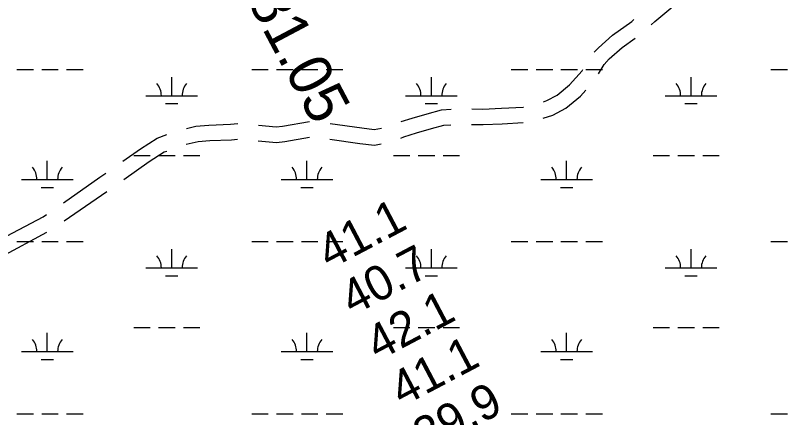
# Model space of a CAD drawing. Extents: x 3177185 to 3215018, y 812988 to 838321.
# Drawn here: x 3209732 to 3211225, y 830853 to 831630 of the extents above; entities that cross this region are included whole.
import ezdxf

# ---------------------------------------------------------------- set-up
doc = ezdxf.new("R2010")
doc.units = 0
for name, color, linetype in [('V-RIVR-RANG', 7, 'Continuous'), ('V-RIVR-RANG-IDEN', 7, 'Continuous'), ('V-ROAD-CNTR', 7, 'Continuous'), ('V-WETL-SWMP', 7, 'Continuous')]:
    doc.layers.add(name, color=color, linetype=linetype)

msp = doc.modelspace()

# ---------------------------------------------------------------- linework, layer by layer
at = {"layer": 'V-ROAD-CNTR'}
for p, q in [((3209826.6, 831232.6), (3209908.7, 831289.7)), ((3209705, 831163.6), (3209793.2, 831210.7))]:
    msp.add_line(p, q, dxfattribs=at)
for points in [[(3210961.1, 831611.3), (3210968.4, 831617.8), (3211037.4, 831675.9)], [(3210851, 831558.5), (3210859, 831567.4), (3210886.2, 831591.4), (3210923.9, 831618.3), (3210927.9, 831621.9)], [(3210859.4, 831516.9), (3210870.4, 831535.2), (3210880.1, 831546), (3210904.9, 831567.9), (3210930.2, 831585.9)], [(3210752.8, 831462.9), (3210759.4, 831465.1), (3210779.4, 831475.8), (3210803.4, 831495.5), (3210827.8, 831522.6), (3210829.3, 831525)], [(3210752.6, 831431.3), (3210771.2, 831437.3), (3210796.1, 831450.8), (3210824.2, 831473.8), (3210834.8, 831485.5)], [(3210614.2, 831449.2), (3210635.8, 831448.7), (3210671.7, 831450.3), (3210713.8, 831452.7), (3210714.1, 831452.8)], [(3210477.6, 831424.6), (3210499.1, 831431.3), (3210528.2, 831439.8), (3210555.6, 831447.6), (3210574.3, 831448.5)], [(3210201.9, 831417.4), (3210236.5, 831414.6), (3210248.7, 831416), (3210301, 831424.8)], [(3210613.8, 831419.2), (3210636.1, 831418.7), (3210673.3, 831420.4), (3210713.6, 831422.7)], [(3210062.9, 831411.6), (3210081, 831415.7), (3210106, 831417.8), (3210147.8, 831419.5), (3210162.3, 831420.8)], [(3210340.7, 831420.7), (3210401.7, 831412.3), (3210425.4, 831409.4), (3210439.7, 831412.1)], [(3210477.5, 831392.9), (3210483.3, 831395), (3210507.8, 831402.6), (3210536.5, 831411), (3210560.5, 831417.8), (3210573.8, 831418.5)], [(3209939.8, 831348), (3209974.1, 831372.1), (3210006.2, 831392.8), (3210024.7, 831399.9)], [(3210201.4, 831387.4), (3210237, 831384.4), (3210252.9, 831386.3), (3210300.5, 831394.3)], [(3210062.5, 831380.8), (3210085.5, 831385.9), (3210107.9, 831387.9), (3210149.7, 831389.6), (3210161.8, 831390.6)], [(3210340.2, 831390.5), (3210397.9, 831382.6), (3210426.4, 831379.1), (3210439.2, 831381.5)], [(3209941.5, 831312.6), (3209990.9, 831347.2), (3210019.8, 831365.9), (3210024.7, 831367.8)], [(3209824.9, 831267.9), (3209895.7, 831317.1), (3209907, 831325)], [(3209704.3, 831197.2), (3209785.7, 831240.7), (3209792.1, 831245.1)]]:
    msp.add_lwpolyline(points, dxfattribs=at)
at = {"layer": 'V-WETL-SWMP'}
for p, q in [((3209735, 831525.5), (3209767, 831525.5)), ((3209783, 831525.5), (3209815, 831525.5)), ((3209831, 831525.5), (3209863, 831525.5)), ((3210188.9, 831525.5), (3210220.9, 831525.5)), ((3210236.9, 831525.5), (3210268.9, 831525.5)), ((3210284.9, 831525.5), (3210316.9, 831525.5)), ((3210332.9, 831525.5), (3210364.9, 831525.5)), ((3210690.8, 831525.5), (3210722.8, 831525.5)), ((3210738.8, 831525.5), (3210770.8, 831525.5)), ((3210786.8, 831525.5), (3210818.8, 831525.5)), ((3210834.8, 831525.5), (3210866.8, 831525.5)), ((3211192.7, 831525.5), (3211224.7, 831525.5)), ((3210034.3, 831474.7), (3210034.3, 831510.7)), ((3210536.2, 831474.7), (3210536.2, 831510.7)), ((3211038.1, 831474.7), (3211038.1, 831510.7)), ((3209984.3, 831474.7), (3210084.3, 831474.7)), ((3210486.2, 831474.7), (3210586.2, 831474.7)), ((3210988.1, 831474.7), (3211088.1, 831474.7)), ((3210022.3, 831459.3), (3210046.3, 831459.3)), ((3210524.2, 831459.3), (3210548.2, 831459.3)), ((3211026.1, 831459.3), (3211050.1, 831459.3)), ((3209793.8, 831312.9), (3209793.8, 831348.9)), ((3209960.9, 831359.3), (3209992.9, 831359.3)), ((3210008.9, 831359.3), (3210040.9, 831359.3)), ((3210056.9, 831359.3), (3210088.9, 831359.3)), ((3210295.7, 831312.9), (3210295.7, 831348.9)), ((3210462.8, 831359.3), (3210494.8, 831359.3)), ((3210510.8, 831359.3), (3210542.8, 831359.3)), ((3210558.8, 831359.3), (3210590.8, 831359.3)), ((3210797.7, 831312.9), (3210797.7, 831348.9)), ((3210964.7, 831359.3), (3210996.7, 831359.3)), ((3211012.7, 831359.3), (3211044.7, 831359.3)), ((3211060.7, 831359.3), (3211092.7, 831359.3)), ((3209743.8, 831312.9), (3209843.8, 831312.9)), ((3210245.7, 831312.9), (3210345.7, 831312.9)), ((3210747.7, 831312.9), (3210847.7, 831312.9)), ((3209781.8, 831297.4), (3209805.8, 831297.4)), ((3210283.7, 831297.4), (3210307.7, 831297.4)), ((3210785.7, 831297.4), (3210809.7, 831297.4)), ((3209735, 831192.8), (3209767, 831192.8)), ((3209783, 831192.8), (3209815, 831192.8)), ((3209831, 831192.8), (3209863, 831192.8)), ((3210188.9, 831192.8), (3210220.9, 831192.8)), ((3210236.9, 831192.8), (3210268.9, 831192.8)), ((3210284.9, 831192.8), (3210316.9, 831192.8)), ((3210332.9, 831192.8), (3210364.9, 831192.8)), ((3210690.8, 831192.8), (3210722.8, 831192.8)), ((3210738.8, 831192.8), (3210770.8, 831192.8)), ((3210786.8, 831192.8), (3210818.8, 831192.8)), ((3210834.8, 831192.8), (3210866.8, 831192.8)), ((3211192.7, 831192.8), (3211224.7, 831192.8)), ((3210034.3, 831142.1), (3210034.3, 831178.1)), ((3210536.2, 831142.1), (3210536.2, 831178.1)), ((3211038.1, 831142.1), (3211038.1, 831178.1)), ((3209984.3, 831142.1), (3210084.3, 831142.1)), ((3210486.2, 831142.1), (3210586.2, 831142.1)), ((3210988.1, 831142.1), (3211088.1, 831142.1)), ((3210022.3, 831126.6), (3210046.3, 831126.6)), ((3210524.2, 831126.6), (3210548.2, 831126.6)), ((3211026.1, 831126.6), (3211050.1, 831126.6)), ((3209960.9, 831026.6), (3209992.9, 831026.6)), ((3210008.9, 831026.6), (3210040.9, 831026.6)), ((3210056.9, 831026.6), (3210088.9, 831026.6)), ((3210462.8, 831026.6), (3210494.8, 831026.6)), ((3210510.8, 831026.6), (3210542.8, 831026.6)), ((3210558.8, 831026.6), (3210590.8, 831026.6)), ((3210964.7, 831026.6), (3210996.7, 831026.6)), ((3211012.7, 831026.6), (3211044.7, 831026.6)), ((3211060.7, 831026.6), (3211092.7, 831026.6)), ((3209793.8, 830980.2), (3209793.8, 831016.2)), ((3210295.7, 830980.2), (3210295.7, 831016.2)), ((3210797.7, 830980.2), (3210797.7, 831016.2)), ((3209743.8, 830980.2), (3209843.8, 830980.2)), ((3210245.7, 830980.2), (3210345.7, 830980.2)), ((3210747.7, 830980.2), (3210847.7, 830980.2)), ((3209781.8, 830964.8), (3209805.8, 830964.8)), ((3210283.7, 830964.8), (3210307.7, 830964.8)), ((3210785.7, 830964.8), (3210809.7, 830964.8)), ((3209735, 830860.1), (3209767, 830860.1)), ((3209783, 830860.1), (3209815, 830860.1)), ((3209831, 830860.1), (3209863, 830860.1)), ((3210188.9, 830860.1), (3210220.9, 830860.1)), ((3210236.9, 830860.1), (3210268.9, 830860.1)), ((3210284.9, 830860.1), (3210316.9, 830860.1)), ((3210332.9, 830860.1), (3210364.9, 830860.1)), ((3210690.8, 830860.1), (3210722.8, 830860.1)), ((3210738.8, 830860.1), (3210770.8, 830860.1)), ((3210786.8, 830860.1), (3210818.8, 830860.1)), ((3210834.8, 830860.1), (3210866.8, 830860.1)), ((3211192.7, 830860.1), (3211224.7, 830860.1))]:
    msp.add_line(p, q, dxfattribs=at)
for centre, start, end in [((3209979.1, 831475.2), 359.2282, 40.7718), ((3210089.6, 831475.2), 139.2282, 180.7718), ((3210481, 831475.2), 359.2282, 40.7718), ((3210591.5, 831475.2), 139.2282, 180.7718), ((3210982.9, 831475.2), 359.2282, 40.7718), ((3211093.4, 831475.2), 139.2282, 180.7718), ((3209738.6, 831313.3), 359.2282, 40.7718), ((3209849.1, 831313.3), 139.2282, 180.7718), ((3210240.5, 831313.3), 359.2282, 40.7718), ((3210351, 831313.3), 139.2282, 180.7718), ((3210742.4, 831313.3), 359.2282, 40.7718), ((3210852.9, 831313.3), 139.2282, 180.7718), ((3209979.1, 831142.5), 359.2282, 40.7718), ((3210089.6, 831142.5), 139.2282, 180.7718), ((3210481, 831142.5), 359.2282, 40.7718), ((3210591.5, 831142.5), 139.2282, 180.7718), ((3210982.9, 831142.5), 359.2282, 40.7718), ((3211093.4, 831142.5), 139.2282, 180.7718), ((3209738.6, 830980.7), 359.2282, 40.7718), ((3209849.1, 830980.7), 139.2282, 180.7718), ((3210240.5, 830980.7), 359.2282, 40.7718), ((3210351, 830980.7), 139.2282, 180.7718), ((3210742.4, 830980.7), 359.2282, 40.7718), ((3210852.9, 830980.7), 139.2282, 180.7718)]:
    msp.add_arc(centre, 35.2, start, end, dxfattribs=at)

# ---------------------------------------------------------------- texts
at = {"layer": 'V-RIVR-RANG'}
for s, p in [('41.1', (3210339.1, 831138)), ('40.7', (3210383.9, 831048.6)), ('42.1', (3210432.8, 830961.3)), ('41.1', (3210479.7, 830873)), ('39.9', (3210524.2, 830783.4))]:
    msp.add_text(s, height=67, rotation=27.8083, dxfattribs=at).set_placement(p)
at = {"layer": 'V-RIVR-RANG-IDEN'}
msp.add_text('R-281.05', height=83, rotation=297.9499, dxfattribs=at).set_placement((3210095.5, 831817.7))

doc.saveas('drawing.dxf')
